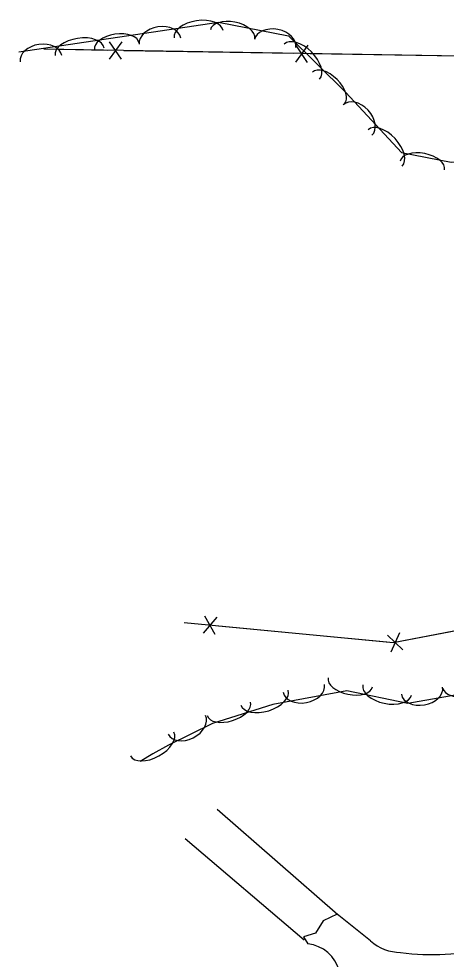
# Model space of a CAD drawing. Extents: x 954793 to 988390, y 1867850 to 1924428.
# Drawn here: x 957791.9 to 957892.9, y 1918768.7 to 1918991 of the extents above; entities that cross this region are included whole.
import ezdxf

# ---------------------------------------------------------------- set-up
doc = ezdxf.new("R2010")
doc.units = 0
for name, color, linetype in [('S_DRIVEWAY', 7, 'Continuous'), ('S_FENCE', 7, 'Continuous'), ('S_TREE', 7, 'Continuous')]:
    doc.layers.add(name, color=color, linetype=linetype)

msp = doc.modelspace()

# ---------------------------------------------------------------- linework, layer by layer
at = {"layer": 'S_DRIVEWAY'}
for points in [[(957867.33, 1918779.21), (957838.8, 1918804.08)], [(957859.38, 1918773.21), (957831.22, 1918797.17)], [(957875.04, 1918773.05), (957867.12, 1918779.33), (957863.82, 1918777.78), (957861.99, 1918774.82), (957859.15, 1918773.99), (957860.23, 1918772.31)]]:
    msp.add_lwpolyline(points, dxfattribs=at)
for centre, major_axis, ratio, start_param, end_param in [((957859.52, 1918763.8), (-2.15, 8.29), 0.979155, 4.701995, 5.939767), ((957882.4, 1918781.34), (9.84, 5.12), 0.997482, 3.508265, 4.209725), ((957889.55, 1918826.69), (56.57, -6.88), 0.998516, 4.70282, 5.073928), ((957961.56, 1918701.38), (-80.61, -23.26), 0.989879, 5.029899, 5.471809)]:
    msp.add_ellipse(centre, major_axis=major_axis, ratio=ratio, start_param=start_param, end_param=end_param, dxfattribs=at)
at = {"layer": 'S_FENCE'}
for p, q in [((957816.22, 1918985.56), (957813.28, 1918981.51)), ((957816.15, 1918981.47), (957813.35, 1918985.61)), ((957860.22, 1918984.84), (957857.28, 1918980.79)), ((957860.15, 1918980.74), (957857.35, 1918984.88)), ((957838.3, 1918845.49), (957835.84, 1918849.83)), ((957838.7, 1918849.56), (957835.45, 1918845.76)), ((957882.66, 1918841.86), (957879.07, 1918845.33)), ((957881.89, 1918845.87), (957879.84, 1918841.32))]:
    msp.add_line(p, q, dxfattribs=at)
for points in [[(957812.75, 1918983.57), (957797.85, 1918983.82)], [(957924.74, 1918981.72), (957797.85, 1918983.82)], [(957836.75, 1918983.17), (957816.75, 1918983.5)], [(957856.75, 1918982.85), (957836.75, 1918983.17)], [(957880.75, 1918982.45), (957860.75, 1918982.78)], [(957900.74, 1918982.12), (957880.75, 1918982.45)], [(957945.7, 1918855.96), (957880.41, 1918843.51), (957830.95, 1918848.25)], [(957835.08, 1918847.85), (957830.95, 1918848.25)], [(957858.97, 1918845.56), (957839.06, 1918847.47)], [(957902.48, 1918847.72), (957882.83, 1918843.97)], [(957878.88, 1918843.65), (957858.97, 1918845.56)]]:
    msp.add_lwpolyline(points, dxfattribs=at)
at = {"layer": 'S_TREE'}
for points in [[(957791.9, 1918983.25), (957839.08, 1918990.2), (957855.66, 1918986.98), (957869.17, 1918973.61), (957882.38, 1918959.45), (957894.07, 1918957.15), (957905.28, 1918958.21), (957927.73, 1918962.61), (957931.06, 1918963.65), (957945.95, 1918971.19), (957956.21, 1918976), (957965.02, 1918972.97), (957972.6, 1918947.45), (957980.86, 1918920.26), (958014.34, 1918795.37)], [(958007, 1918815.65), (958013.1, 1918793.27), (958008.28, 1918777.14), (957995.58, 1918774.83), (957984.72, 1918776.31), (957975.93, 1918788.88), (957967.74, 1918812.45), (957958.62, 1918832.46), (957952.23, 1918842.07), (957941.31, 1918842.83), (957922.28, 1918837.82), (957900.84, 1918832.13), (957883.81, 1918829.18), (957869.43, 1918832.18), (957851.96, 1918828.92), (957837.65, 1918824.44), (957827.27, 1918819.28), (957823.54, 1918817.23), (957820.59, 1918815.41)]]:
    msp.add_lwpolyline(points, dxfattribs=at)
for centre, major_axis, ratio in [((957834.4, 1918987.37), (-5.81, -0.86), 0.55008), ((957842.43, 1918987.39), (-5.25, 1.02), 0.540699), ((957815.05, 1918984.52), (-5.29, -0.78), 0.540699), ((957825.28, 1918985.76), (-4.9, -0.72), 0.685311), ((957852.49, 1918985.17), (-4.86, 0.95), 0.685311), ((957797.15, 1918981.62), (-4.9, -0.72), 0.685311), ((957806.27, 1918983.22), (-5.81, -0.86), 0.55008), ((957858.79, 1918980.9), (-4.17, 4.13), 0.55008), ((957865.09, 1918974.66), (-3.8, 3.76), 0.540699), ((957871.97, 1918967.11), (-3.38, 3.62), 0.685311), ((957878.48, 1918960.52), (-4, 4.29), 0.55008), ((957887.29, 1918956.32), (-5.25, 1.03), 0.540699), ((957870.26, 1918834.17), (5.23, -1.09), 0.540699), ((957897.39, 1918833.68), (5.27, 0.91), 0.540699), ((957850, 1918830.53), (5.6, 1.75), 0.55008), ((957859.26, 1918832.71), (4.87, 0.91), 0.685311), ((957878.94, 1918832.36), (5.75, -1.2), 0.55008), ((957887.19, 1918832.18), (4.88, 0.84), 0.685311), ((957841.54, 1918827.88), (5.1, 1.6), 0.540699), ((957831.61, 1918824.1), (4.44, 2.21), 0.685311), ((957823.42, 1918819.58), (5.14, 2.83), 0.55008)]:
    msp.add_ellipse(centre, major_axis=major_axis, ratio=ratio, start_param=3.141593, end_param=6.283185, dxfattribs=at)

doc.saveas('drawing.dxf')
